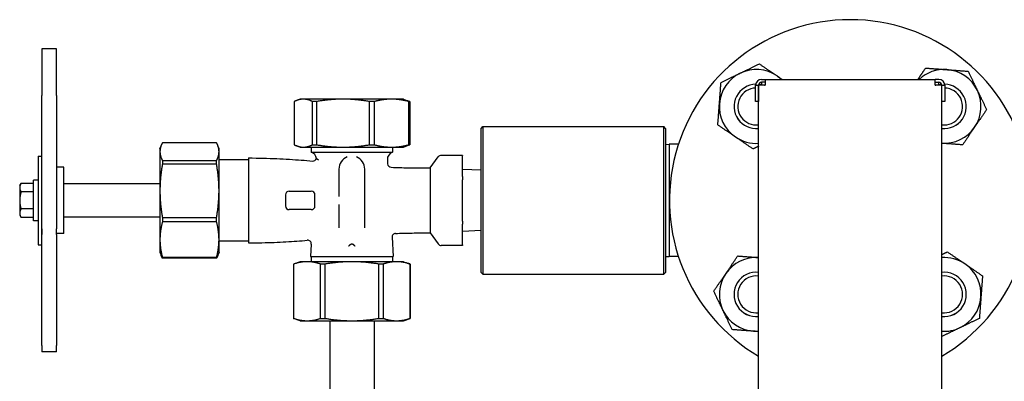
# Model space of a CAD drawing. Header units: inches. Extents: x 18 to 846, y -44 to 561.
# Tile 272 of 642: x 301.18 to 317.85, y 238.58 to 244.7. Entities that reach past the tile are written whole.
import ezdxf

# ---------------------------------------------------------------- set-up
doc = ezdxf.new("R2010")
doc.units = ezdxf.units.IN
doc.header["$LTSCALE"] = 24
doc.header["$MEASUREMENT"] = 0
doc.layers.add('Visible (ANSI)', color=7, linetype='Continuous', lineweight=30)

msp = doc.modelspace()

# ---------------------------------------------------------------- linework, layer by layer
at = {"layer": 'Visible (ANSI)'}
for p, q in [((301.55263, 244.20997), (301.55263, 243.42305)), ((301.80263, 244.20997), (301.55263, 244.20997)), ((301.80263, 243.42305), (301.80263, 244.20997)), ((313.63913, 243.594), (313.68913, 243.594)), ((313.63913, 243.319), (313.63913, 243.594)), ((313.68913, 243.594), (313.68913, 243.319)), ((313.69013, 217.694), (313.69013, 243.594)), ((313.79013, 243.594), (313.69013, 243.594)), ((313.73913, 243.694), (313.80263, 243.694)), ((313.80263, 243.644), (313.73913, 243.644)), ((313.74013, 243.644), (313.74013, 243.594)), ((313.79013, 243.594), (313.80263, 243.594)), ((313.80263, 243.694), (316.67763, 243.694)), ((313.80263, 243.694), (313.80263, 243.594)), ((316.67763, 243.594), (316.67763, 243.694)), ((316.74113, 243.694), (316.67763, 243.694)), ((316.67763, 243.644), (316.74113, 243.644)), ((316.67763, 243.594), (316.69013, 243.594)), ((316.79013, 243.594), (316.69013, 243.594)), ((316.74013, 243.594), (316.74013, 243.644)), ((316.79013, 217.694), (316.79013, 243.594)), ((316.79113, 243.319), (316.79113, 243.594)), ((316.79113, 243.594), (316.84113, 243.594)), ((316.84113, 243.594), (316.84113, 243.319)), ((301.55263, 241.16444), (301.55263, 243.42305)), ((301.80263, 243.42305), (301.80263, 241.16444)), ((305.82361, 243.3177), (305.82361, 242.5871)), ((305.92763, 243.35865), (305.87088, 243.338)), ((305.98092, 243.35865), (305.92763, 243.35865)), ((306.65218, 243.35865), (305.98092, 243.35865)), ((306.20125, 243.3177), (306.13822, 243.3177)), ((306.13822, 242.5871), (306.13822, 243.3177)), ((306.20125, 243.3177), (306.20125, 242.5871)), ((307.47389, 243.35865), (306.65218, 243.35865)), ((307.18026, 243.3177), (307.10311, 243.3177)), ((307.10311, 242.5871), (307.10311, 243.3177)), ((307.18026, 243.3177), (307.18026, 242.5871)), ((307.67763, 243.35865), (307.47389, 243.35865)), ((307.67763, 243.35865), (307.73437, 243.338)), ((307.78164, 243.3177), (307.76751, 243.3177)), ((307.76751, 242.5871), (307.76751, 243.3177)), ((307.78164, 243.3177), (307.78164, 242.5871)), ((313.68913, 243.319), (313.63913, 243.319)), ((316.84113, 243.319), (316.79113, 243.319)), ((308.99013, 242.86275), (309.02138, 242.894)), ((308.99013, 240.42525), (308.99013, 242.86275)), ((309.02138, 242.894), (309.02138, 240.394)), ((309.02138, 242.894), (312.08388, 242.894)), ((312.08388, 240.394), (312.08388, 242.894)), ((312.11513, 242.86275), (312.08388, 242.894)), ((312.11513, 242.86275), (312.11513, 240.42525)), ((304.51168, 242.62101), (303.59357, 242.62101)), ((306.13822, 242.5871), (306.20125, 242.5871)), ((307.10311, 242.5871), (307.18026, 242.5871)), ((307.76751, 242.5871), (307.78164, 242.5871)), ((312.11513, 242.59237), (312.17763, 242.594)), ((312.17763, 242.594), (312.17763, 240.694)), ((312.33133, 242.594), (312.17763, 242.594)), ((303.55263, 242.519), (303.5715, 242.57085)), ((303.55263, 242.519), (303.55263, 242.47006)), ((303.55263, 242.47006), (303.55263, 241.80714)), ((304.55263, 242.519), (304.53376, 242.57085)), ((304.55263, 242.47006), (304.55263, 242.519)), ((304.55263, 241.80714), (304.55263, 242.47006)), ((305.92763, 242.54615), (305.87088, 242.5668)), ((305.92763, 242.54615), (305.98092, 242.54615)), ((305.98092, 242.54615), (306.65218, 242.54615)), ((306.11513, 242.54615), (306.11513, 242.459)), ((306.11513, 242.459), (307.49013, 242.459)), ((306.65218, 242.54615), (307.47389, 242.54615)), ((307.47389, 242.54615), (307.67763, 242.54615)), ((307.49013, 242.54615), (307.49013, 242.459)), ((307.67763, 242.54615), (307.73437, 242.5668)), ((301.49263, 242.394), (301.49263, 240.894)), ((301.49263, 242.394), (301.55263, 242.394)), ((303.59357, 242.3191), (303.59357, 242.25686)), ((303.59357, 242.3191), (304.51168, 242.3191)), ((304.51168, 242.25686), (303.59357, 242.25686)), ((304.51168, 242.25686), (304.51168, 242.3191)), ((305.05263, 242.3315), (304.55263, 242.3315)), ((305.05263, 242.36255), (305.05263, 240.92545)), ((307.40399, 242.33261), (307.40813, 242.26387)), ((308.12763, 242.194), (308.2655, 242.38111)), ((308.67763, 242.40654), (308.31581, 242.40654)), ((308.67763, 242.40654), (308.67763, 242.39817)), ((308.67763, 242.04815), (308.67763, 242.39817)), ((301.92763, 242.2065), (301.81825, 242.2065)), ((301.92763, 241.0815), (301.92763, 242.2065)), ((306.58388, 242.17525), (306.58388, 241.71326)), ((307.02138, 241.17767), (307.02138, 242.17525)), ((308.12763, 242.194), (308.12763, 241.094)), ((308.99013, 242.15536), (308.67763, 242.169)), ((301.17763, 241.894), (301.19996, 241.93268)), ((301.41263, 241.93268), (301.19996, 241.93268)), ((301.41263, 241.3), (301.41263, 241.988)), ((301.49263, 241.988), (301.41263, 241.988)), ((303.55263, 241.92525), (301.92763, 241.92525)), ((308.67763, 242.04815), (308.67763, 241.99402)), ((308.67763, 241.29398), (308.67763, 241.99402)), ((301.17763, 241.894), (301.17763, 241.86051)), ((301.17763, 241.86051), (301.17763, 241.644)), ((301.41263, 241.78834), (301.19996, 241.78834)), ((303.55263, 241.80714), (303.55263, 240.98108)), ((304.55263, 240.98108), (304.55263, 241.80714)), ((305.74013, 241.80025), (306.11513, 241.80025)), ((301.17763, 241.644), (301.17763, 241.4275)), ((305.67763, 241.73775), (305.67763, 241.55025)), ((306.17763, 241.55025), (306.17763, 241.73775)), ((301.17763, 241.4275), (301.17763, 241.394)), ((301.41263, 241.49966), (301.19996, 241.49966)), ((306.11513, 241.48775), (305.74013, 241.48775)), ((306.58388, 241.57474), (306.58388, 241.17767)), ((301.17763, 241.394), (301.19996, 241.35533)), ((301.41263, 241.35533), (301.19996, 241.35533)), ((301.49263, 241.3), (301.41263, 241.3)), ((303.55263, 241.36275), (301.92763, 241.36275)), ((303.59357, 241.35742), (303.59357, 241.27985)), ((303.59357, 241.35742), (304.51168, 241.35742)), ((304.51168, 241.27985), (303.59357, 241.27985)), ((304.51168, 241.27985), (304.51168, 241.35742)), ((308.67763, 241.29398), (308.67763, 241.23986)), ((301.55263, 241.16444), (301.55263, 241.06736)), ((301.55263, 241.06736), (301.55263, 241.16444)), ((301.80263, 241.06736), (301.80263, 241.16444)), ((301.92763, 241.0815), (301.81825, 241.0815)), ((308.12763, 241.094), (308.2655, 240.90689)), ((308.67763, 240.88984), (308.67763, 241.23986)), ((308.99013, 241.13265), (308.67763, 241.119)), ((301.55263, 239.18899), (301.55263, 241.06736)), ((301.80263, 241.06736), (301.80263, 239.18899)), ((303.55263, 240.98108), (303.55263, 240.769)), ((304.55263, 240.769), (304.55263, 240.98108)), ((305.05263, 240.9565), (304.55263, 240.9565)), ((307.48311, 241.0195), (307.50263, 240.6955)), ((301.49263, 240.894), (301.55263, 240.894)), ((303.55263, 240.769), (303.5715, 240.71716)), ((304.55263, 240.769), (304.53376, 240.71716)), ((306.11516, 240.9035), (306.10263, 240.6955)), ((308.67763, 240.88146), (308.31581, 240.88146)), ((308.67763, 240.88984), (308.67763, 240.88146)), ((303.59357, 240.68232), (303.59357, 240.667)), ((303.59357, 240.68232), (304.51168, 240.68232)), ((304.51168, 240.667), (303.59357, 240.667)), ((304.51168, 240.667), (304.51168, 240.68232)), ((305.92763, 240.6065), (305.81513, 240.56556)), ((306.04485, 240.6065), (305.92763, 240.6065)), ((306.80263, 240.6065), (306.04485, 240.6065)), ((306.10263, 240.6955), (307.50263, 240.6955)), ((306.11513, 240.6955), (306.11513, 240.6065)), ((307.5604, 240.6065), (306.80263, 240.6065)), ((307.49013, 240.6955), (307.49013, 240.6065)), ((307.67763, 240.6065), (307.5604, 240.6065)), ((307.67763, 240.6065), (307.79013, 240.56556)), ((312.11513, 240.69564), (312.17763, 240.694)), ((312.33133, 240.694), (312.17763, 240.694)), ((305.81598, 240.56556), (305.81513, 240.56556)), ((305.81513, 240.56556), (305.81513, 239.64745)), ((305.81598, 240.56556), (305.81598, 239.64745)), ((306.34488, 240.56556), (306.27373, 240.56556)), ((306.27373, 239.64745), (306.27373, 240.56556)), ((306.34488, 240.56556), (306.34488, 239.64745)), ((307.33153, 240.56556), (307.26037, 240.56556)), ((307.26037, 239.64745), (307.26037, 240.56556)), ((307.33153, 240.56556), (307.33153, 239.64745)), ((307.79013, 240.56556), (307.78927, 240.56556)), ((307.78927, 239.64745), (307.78927, 240.56556)), ((307.79013, 240.56556), (307.79013, 239.64745)), ((308.99013, 240.42525), (309.02138, 240.394)), ((312.11513, 240.42525), (312.08388, 240.394)), ((309.02138, 240.394), (312.08388, 240.394)), ((305.92763, 239.6065), (305.81513, 239.64745)), ((305.81513, 239.64745), (305.81598, 239.64745)), ((305.92763, 239.6065), (306.04485, 239.6065)), ((306.04485, 239.6065), (306.80263, 239.6065)), ((306.27373, 239.64745), (306.34488, 239.64745)), ((306.42763, 239.6065), (306.42763, 238.45114)), ((306.80263, 239.6065), (307.5604, 239.6065)), ((307.17763, 239.6065), (307.17763, 238.45114)), ((307.26037, 239.64745), (307.33153, 239.64745)), ((307.5604, 239.6065), (307.67763, 239.6065)), ((307.67763, 239.6065), (307.79013, 239.64745)), ((307.78927, 239.64745), (307.79013, 239.64745)), ((301.55263, 239.18899), (301.55263, 239.07804)), ((301.80263, 239.07804), (301.80263, 239.18899)), ((301.80263, 239.07804), (301.55263, 239.07804))]:
    msp.add_line(p, q, dxfattribs=at)
for centre, radius, start, end in [((315.24013, 241.644), 3.06, 300.433365, 239.566635), ((313.64914, 243.23499), 0.625, 115.713388, 175.713388), ((313.64914, 243.23499), 0.625, 55.713388, 115.713388), ((313.64914, 243.23499), 0.625, 47.257857, 55.713388), ((316.83112, 243.23499), 0.625, 85.713388, 132.742143), ((316.83112, 243.23499), 0.625, 25.713388, 85.713388), ((313.64914, 243.23499), 0.37513, 91.331825, 276.273263), ((313.64914, 243.23499), 0.375, 91.335413, 276.275389), ((313.73913, 243.594), 0.1, 90, 180), ((313.73913, 243.594), 0.05, 90, 180), ((313.64914, 243.23499), 0.375, 75.957552, 83.586646), ((313.64914, 243.23499), 0.37513, 75.962387, 83.583412), ((316.83112, 243.23499), 0.37513, 96.416588, 104.037613), ((316.83112, 243.23499), 0.375, 96.413354, 104.042448), ((316.74113, 243.594), 0.1, 0, 90), ((316.74113, 243.594), 0.05, 0, 90), ((316.83112, 243.23499), 0.37513, 263.726737, 88.668175), ((316.83112, 243.23499), 0.375, 263.724611, 88.664587), ((313.64914, 243.23499), 0.3125, 91.835565, 277.537139), ((313.64914, 243.23499), 0.3125, 82.462861, 82.647766), ((316.83112, 243.23499), 0.3125, 262.462861, 88.164435), ((316.83112, 243.23499), 0.3125, 97.352234, 97.537139), ((316.83112, 243.23499), 0.625, 325.713388, 25.713388), ((313.64914, 243.23499), 0.625, 175.713388, 235.713388), ((316.83112, 243.23499), 0.625, 266.239591, 325.713388), ((313.64914, 243.23499), 0.625, 235.713388, 273.760409), ((306.07649, 242.34012), 0.125, 6.544845, 71.994266), ((307.52877, 242.34012), 0.125, 108.005734, 183.447874), ((306.1411, 242.37327), 0.0625, 265.040364, 342.402259), ((306.80263, 242.17525), 0.21875, 110.91922, 180), ((306.80263, 242.17525), 0.21875, 0, 69.08078), ((307.47052, 242.26763), 0.0625, 183.447874, 267.617645), ((308.31581, 242.34404), 0.0625, 90, 143.615648), ((301.81825, 242.19088), 0.01562, 90, 180), ((305.74013, 241.73775), 0.0625, 90, 180), ((306.11513, 241.73775), 0.0625, 0, 90), ((305.74013, 241.55025), 0.0625, 180, 270), ((306.11513, 241.55025), 0.0625, 270, 0), ((307.54549, 241.02326), 0.0625, 92.023335, 183.447874), ((306.05277, 240.90726), 0.0625, 356.552126, 94.715029), ((308.31581, 240.94396), 0.0625, 216.384352, 270), ((313.64914, 240.05301), 0.625, 86.239591, 145.713388), ((316.83112, 240.05301), 0.625, 55.713388, 93.760409), ((313.64914, 240.05301), 0.37513, 83.726737, 276.273263), ((313.64914, 240.05301), 0.375, 83.724611, 276.275389), ((316.83112, 240.05301), 0.37513, 263.726737, 96.273263), ((316.83112, 240.05301), 0.375, 263.724611, 96.275389), ((316.83112, 240.05301), 0.625, 355.713388, 55.713388), ((313.64914, 240.05301), 0.625, 145.713388, 205.713388), ((313.64914, 240.05301), 0.3125, 82.462861, 277.537139), ((316.83112, 240.05301), 0.3125, 262.462861, 97.537139), ((316.83112, 240.05301), 0.625, 295.713388, 355.713388), ((313.64914, 240.05301), 0.625, 205.713388, 265.713388), ((313.64914, 240.05301), 0.625, 265.713388, 273.760409), ((316.83112, 240.05301), 0.625, 266.239591, 295.713388)]:
    msp.add_arc(centre, radius, start, end, dxfattribs=at)
for points, weights in [([(313.37797, 243.7981), (313.52885, 243.87076), (313.70308, 243.95466)], [1, 1.0379548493, 1]), ([(313.70308, 243.95466), (313.86285, 243.84573), (314.00122, 243.75139)], [1, 1.0379548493, 1]), ([(313.05286, 243.64154), (313.22708, 243.72544), (313.37797, 243.7981)], [1, 1.0379548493, 1]), ([(314.00122, 243.75139), (314.04303, 243.72288), (314.08538, 243.694)], [1, 1.0111717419, 1.01576683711]), ([(316.38763, 243.694), (316.44881, 243.78374), (316.518, 243.88522)], [1.01776411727, 1.02377590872, 1]), ([(316.518, 243.88522), (316.71083, 243.87076), (316.87783, 243.85824)], [1, 1.0379548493, 1]), ([(316.87783, 243.85824), (317.04483, 243.84573), (317.23767, 243.83127)], [1, 1.0379548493, 1]), ([(317.23767, 243.83127), (317.32157, 243.65705), (317.39423, 243.50616)], [1, 1.0379548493, 1]), ([(313.02588, 243.28171), (313.0384, 243.44871), (313.05286, 243.64154)], [1, 1.0379548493, 1]), ([(317.39423, 243.50616), (317.46689, 243.35528), (317.55079, 243.18105)], [1, 1.0379548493, 1]), ([(305.98092, 243.35865), (305.90701, 243.35865), (305.82361, 243.3177)], [1, 1.07154778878, 1.0788594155]), ([(306.13822, 243.3177), (306.05482, 243.35865), (305.98092, 243.35865)], [1.0788594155, 1.07154778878, 1]), ([(306.65218, 243.35865), (306.44033, 243.35865), (306.20125, 243.3177)], [1, 1.07154778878, 1.0788594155]), ([(307.10311, 243.3177), (306.86402, 243.35865), (306.65218, 243.35865)], [1.0788594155, 1.07154778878, 1]), ([(307.47389, 243.35865), (307.33594, 243.35865), (307.18026, 243.3177)], [1, 1.07154778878, 1.0788594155]), ([(307.76751, 243.3177), (307.61183, 243.35865), (307.47389, 243.35865)], [1.0788594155, 1.07154778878, 1]), ([(307.73437, 243.338), (307.75732, 243.32965), (307.78164, 243.3177)], [1.06905877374, 1.07671691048, 1.0788594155]), ([(312.99891, 242.92187), (313.01337, 243.11471), (313.02588, 243.28171)], [1, 1.0379548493, 1]), ([(317.55079, 243.18105), (317.44185, 243.02128), (317.34751, 242.88291)], [1, 1.0379548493, 1]), ([(313.29705, 242.7186), (313.15869, 242.81294), (312.99891, 242.92187)], [1, 1.0379548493, 1]), ([(317.34751, 242.88291), (317.25317, 242.74454), (317.14424, 242.58477)], [1, 1.0379548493, 1]), ([(303.59357, 242.62101), (303.55263, 242.54097), (303.55263, 242.47006)], [1.06691969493, 1.06560189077, 1]), ([(304.55263, 242.47006), (304.55263, 242.54097), (304.51168, 242.62101)], [1, 1.06560189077, 1.06691969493]), ([(305.82361, 242.5871), (305.90701, 242.54615), (305.98092, 242.54615)], [1.0788594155, 1.07154778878, 1]), ([(305.98092, 242.54615), (306.05482, 242.54615), (306.13822, 242.5871)], [1, 1.07154778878, 1.0788594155]), ([(306.20125, 242.5871), (306.44033, 242.54615), (306.65218, 242.54615)], [1.0788594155, 1.07154778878, 1]), ([(306.65218, 242.54615), (306.86402, 242.54615), (307.10311, 242.5871)], [1, 1.07154778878, 1.0788594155]), ([(307.18026, 242.5871), (307.33594, 242.54615), (307.47389, 242.54615)], [1.0788594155, 1.07154778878, 1]), ([(307.47389, 242.54615), (307.61183, 242.54615), (307.76751, 242.5871)], [1, 1.07154778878, 1.0788594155]), ([(307.78164, 242.5871), (307.75732, 242.57516), (307.73437, 242.5668)], [1.0788594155, 1.07671691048, 1.06905877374]), ([(313.59519, 242.51532), (313.43542, 242.62426), (313.29705, 242.7186)], [1, 1.0379548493, 1]), ([(317.14424, 242.58477), (316.95447, 242.59899), (316.79013, 242.61131)], [1, 1.03732759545, 1.00123377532]), ([(303.55263, 242.47006), (303.55263, 242.39914), (303.59357, 242.3191)], [1, 1.06560189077, 1.06691969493]), ([(304.51168, 242.3191), (304.55263, 242.39914), (304.55263, 242.47006)], [1.06691969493, 1.06560189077, 1]), ([(313.69013, 242.56104), (313.64424, 242.53894), (313.59519, 242.51532)], [1.01510149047, 1.01040098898, 1]), ([(303.59357, 242.25686), (303.55263, 242.01842), (303.55263, 241.80714)], [1.06691969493, 1.06560189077, 1]), ([(304.55263, 241.80714), (304.55263, 242.01842), (304.51168, 242.25686)], [1, 1.06560189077, 1.06691969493]), ([(301.19996, 241.93268), (301.17763, 241.894), (301.17763, 241.86051)], [1, 1.0379548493, 1]), ([(301.17763, 241.86051), (301.17763, 241.82701), (301.19996, 241.78834)], [1, 1.0379548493, 1]), ([(301.19996, 241.78834), (301.17763, 241.71099), (301.17763, 241.644)], [1, 1.0379548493, 1]), ([(303.55263, 241.80714), (303.55263, 241.59586), (303.59357, 241.35742)], [1, 1.06560189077, 1.06691969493]), ([(304.51168, 241.35742), (304.55263, 241.59586), (304.55263, 241.80714)], [1.06691969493, 1.06560189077, 1]), ([(301.17763, 241.644), (301.17763, 241.57701), (301.19996, 241.49966)], [1, 1.0379548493, 1]), ([(301.19996, 241.49966), (301.17763, 241.46099), (301.17763, 241.4275)], [1, 1.0379548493, 1]), ([(301.17763, 241.4275), (301.17763, 241.394), (301.19996, 241.35533)], [1, 1.0379548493, 1]), ([(303.59357, 241.27985), (303.55263, 241.12145), (303.55263, 240.98108)], [1.06691969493, 1.06560189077, 1]), ([(304.55263, 240.98108), (304.55263, 241.12145), (304.51168, 241.27985)], [1, 1.06560189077, 1.06691969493]), ([(303.55263, 240.98108), (303.55263, 240.84072), (303.59357, 240.68232)], [1, 1.06560189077, 1.06691969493]), ([(304.51168, 240.68232), (304.55263, 240.84072), (304.55263, 240.98108)], [1.06691969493, 1.06560189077, 1]), ([(306.77763, 240.89543), (306.76403, 240.88723), (306.7504, 240.87009)], [1.00875771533, 1.00839537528, 1.00763899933]), ([(306.82762, 240.89543), (306.80263, 240.91051), (306.77763, 240.89543)], [1.00006274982, 1.00072339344, 1.00006274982]), ([(306.85486, 240.87009), (306.84122, 240.88723), (306.82762, 240.89543)], [1.00763899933, 1.00839537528, 1.00875771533]), ([(316.79013, 240.72697), (316.83601, 240.74906), (316.88506, 240.77268)], [1.01510149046, 1.01040098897, 1]), ([(316.88506, 240.77268), (317.04483, 240.66375), (317.1832, 240.56941)], [1, 1.0379548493, 1]), ([(303.59357, 240.667), (303.58034, 240.69287), (303.5715, 240.71716)], [1.06691969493, 1.06649332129, 1.0593374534]), ([(304.53376, 240.71716), (304.52492, 240.69287), (304.51168, 240.667)], [1.0593374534, 1.06649332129, 1.06691969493]), ([(306.04485, 240.6065), (305.93733, 240.6065), (305.81598, 240.56556)], [1, 1.06560189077, 1.06691969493]), ([(306.27373, 240.56556), (306.15238, 240.6065), (306.04485, 240.6065)], [1.06691969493, 1.06560189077, 1]), ([(306.80263, 240.6065), (306.58758, 240.6065), (306.34488, 240.56556)], [1, 1.06560189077, 1.06691969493]), ([(307.26037, 240.56556), (307.01768, 240.6065), (306.80263, 240.6065)], [1.06691969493, 1.06560189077, 1]), ([(307.5604, 240.6065), (307.45287, 240.6065), (307.33153, 240.56556)], [1, 1.06560189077, 1.06691969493]), ([(307.78927, 240.56556), (307.66792, 240.6065), (307.5604, 240.6065)], [1.06691969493, 1.06560189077, 1]), ([(313.13274, 240.40509), (313.22708, 240.54346), (313.33602, 240.70324)], [1, 1.0379548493, 1]), ([(313.33602, 240.70324), (313.52578, 240.68901), (313.69013, 240.67669)], [1, 1.03732759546, 1.0012337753]), ([(317.1832, 240.56941), (317.32157, 240.47507), (317.48134, 240.36613)], [1, 1.0379548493, 1]), ([(312.92947, 240.10695), (313.0384, 240.26673), (313.13274, 240.40509)], [1, 1.0379548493, 1]), ([(317.48134, 240.36613), (317.46689, 240.1733), (317.45437, 240.0063)], [1, 1.0379548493, 1]), ([(313.08603, 239.78184), (313.01337, 239.93273), (312.92947, 240.10695)], [1, 1.0379548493, 1]), ([(317.45437, 240.0063), (317.44185, 239.8393), (317.4274, 239.64646)], [1, 1.0379548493, 1]), ([(313.24259, 239.45673), (313.15869, 239.63096), (313.08603, 239.78184)], [1, 1.0379548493, 1]), ([(305.81598, 239.64745), (305.93733, 239.6065), (306.04485, 239.6065)], [1.06691969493, 1.06560189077, 1]), ([(306.04485, 239.6065), (306.15238, 239.6065), (306.27373, 239.64745)], [1, 1.06560189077, 1.06691969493]), ([(306.34488, 239.64745), (306.58758, 239.6065), (306.80263, 239.6065)], [1.06691969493, 1.06560189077, 1]), ([(306.80263, 239.6065), (307.01768, 239.6065), (307.26037, 239.64745)], [1, 1.06560189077, 1.06691969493]), ([(307.33153, 239.64745), (307.45287, 239.6065), (307.5604, 239.6065)], [1.06691969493, 1.06560189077, 1]), ([(307.5604, 239.6065), (307.66792, 239.6065), (307.78927, 239.64745)], [1, 1.06560189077, 1.06691969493]), ([(317.4274, 239.64646), (317.25317, 239.56256), (317.10229, 239.4899)], [1, 1.0379548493, 1]), ([(313.60242, 239.42976), (313.43542, 239.44228), (313.24259, 239.45673)], [1, 1.0379548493, 1]), ([(313.69013, 239.42319), (313.64606, 239.42649), (313.60242, 239.42976)], [1.01439040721, 1.00964737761, 1]), ([(317.10229, 239.4899), (316.95665, 239.41977), (316.79013, 239.33958)], [1, 1.03658700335, 1.00263710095])]:
    msp.add_rational_spline(points, weights, degree=2, dxfattribs=at)
for points, knots in [([(305.05263, 242.36255), (305.13864, 242.36255), (305.22106, 242.36153), (305.37983, 242.35787), (305.45616, 242.35523), (305.6037, 242.34874), (305.6749, 242.34488), (305.81303, 242.33631), (305.87996, 242.3316), (306.0103, 242.32163), (306.07372, 242.31638), (306.13569, 242.311)], [1, 1, 1, 1, 1.05515271, 1.05515271, 1.110305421, 1.110305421, 1.165458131, 1.165458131, 1.220610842, 1.220610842, 1.275763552, 1.275763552, 1.275763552, 1.275763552]), ([(306.20067, 242.35437), (306.20067, 242.35437), (306.20069, 242.35436), (306.20081, 242.35429), (306.20096, 242.3542), (306.20159, 242.3538), (306.20227, 242.35338), (306.20793, 242.34988), (306.21899, 242.34304), (306.23465, 242.33281), (306.23481, 242.33271), (306.23497, 242.33261)], [0.515559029, 0.515559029, 0.515559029, 0.515559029, 0.536492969, 0.536492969, 0.575754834, 0.575754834, 0.651536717, 0.651536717, 1.032417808, 1.032417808, 1.036304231, 1.036304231, 1.036304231, 1.036304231]), ([(301.80263, 242.19073), (301.80282, 242.19094), (301.80295, 242.19111), (301.80346, 242.19179), (301.80367, 242.19218), (301.80367, 242.19218)], [0.065041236, 0.065041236, 0.065041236, 0.065041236, 0.0770531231, 0.0770531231, 0.1201161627, 0.1201161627, 0.1201161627, 0.1201161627]), ([(301.80263, 242.14463), (301.80263, 242.14475), (301.80263, 242.14489), (301.80263, 242.14511), (301.80263, 242.14521), (301.80263, 242.1454), (301.80263, 242.14549), (301.80264, 242.14557), (301.80264, 242.14558), (301.80264, 242.14558)], [0, 0, 0, 0, 0.00185340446, 0.00185340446, 0.00368384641, 0.00368384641, 0.00609395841, 0.00609395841, 0.00735151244, 0.00735151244, 0.00735151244, 0.00735151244]), ([(307.46792, 242.20518), (307.51701, 242.20314), (307.56538, 242.20143), (307.66043, 242.19862), (307.7071, 242.19752), (307.79833, 242.19582), (307.8429, 242.19523), (307.92942, 242.19443), (307.97138, 242.19422), (308.05209, 242.194), (308.09084, 242.194), (308.12763, 242.194)], [1.724537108, 1.724537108, 1.724537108, 1.724537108, 1.779629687, 1.779629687, 1.834722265, 1.834722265, 1.889814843, 1.889814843, 1.944907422, 1.944907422, 2, 2, 2, 2]), ([(301.80268, 241.11217), (301.80269, 241.11236), (301.80269, 241.11257), (301.80264, 241.11293), (301.80263, 241.11296), (301.80263, 241.11298)], [0.0276494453, 0.0276494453, 0.0276494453, 0.0276494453, 0.0418688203, 0.0418688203, 0.0429006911, 0.0429006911, 0.0429006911, 0.0429006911]), ([(301.80266, 241.11156), (301.80266, 241.11156), (301.80266, 241.11156), (301.80266, 241.11156), (301.80265, 241.11171), (301.80264, 241.11212), (301.80263, 241.11232), (301.80263, 241.11263), (301.80263, 241.11271), (301.80263, 241.11282), (301.80263, 241.11285), (301.80263, 241.11289), (301.80263, 241.1129), (301.80263, 241.11291), (301.80263, 241.11291), (301.80263, 241.11292), (301.80263, 241.11292), (301.80263, 241.11292)], [0.0131384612, 0.0131384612, 0.0131384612, 0.0131384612, 0.013164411, 0.013164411, 0.0185008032, 0.0185008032, 0.0217568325, 0.0217568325, 0.0228374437, 0.0228374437, 0.0231974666, 0.0231974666, 0.0233174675, 0.0233174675, 0.0233574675, 0.0233574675, 0.023361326, 0.023361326, 0.023361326, 0.023361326]), ([(301.81825, 241.0815), (301.81783, 241.0815), (301.8174, 241.08152), (301.81666, 241.08158), (301.81634, 241.08161), (301.81573, 241.08169), (301.81543, 241.08174), (301.81492, 241.08183), (301.81469, 241.08187), (301.81418, 241.08198), (301.81392, 241.08203), (301.81328, 241.08218), (301.81296, 241.08226), (301.812, 241.0825), (301.81151, 241.08263), (301.8103, 241.08293), (301.80963, 241.08308), (301.80825, 241.08335), (301.80766, 241.08345), (301.80598, 241.08377), (301.80463, 241.0841), (301.80318, 241.08471), (301.80291, 241.08483), (301.80263, 241.08495)], [0, 0, 0, 0, 0.0032377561, 0.0032377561, 0.0056925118, 0.0056925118, 0.0083858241, 0.0083858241, 0.011070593, 0.011070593, 0.0151239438, 0.0151239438, 0.0225008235, 0.0225008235, 0.039437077, 0.039437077, 0.0648007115, 0.0648007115, 0.0808067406, 0.0808067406, 0.0963977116, 0.0963977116, 0.0998934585, 0.0998934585, 0.0998934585, 0.0998934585]), ([(307.54329, 241.08572), (307.58662, 241.08725), (307.62932, 241.08852), (307.71324, 241.09061), (307.75445, 241.09143), (307.83506, 241.09267), (307.87446, 241.09311), (307.95107, 241.09369), (307.98828, 241.09385), (308.06006, 241.094), (308.09463, 241.094), (308.12763, 241.094)], [1.752952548, 1.752952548, 1.752952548, 1.752952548, 1.802362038, 1.802362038, 1.851771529, 1.851771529, 1.901181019, 1.901181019, 1.95059051, 1.95059051, 2, 2, 2, 2]), ([(305.05263, 240.92545), (305.13058, 240.92545), (305.20559, 240.92629), (305.35053, 240.92933), (305.42045, 240.93153), (305.55594, 240.93699), (305.62151, 240.94025), (305.74894, 240.94755), (305.81081, 240.9516), (305.93143, 240.96022), (305.99018, 240.96481), (306.04763, 240.96954)], [1, 1, 1, 1, 1.049986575, 1.049986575, 1.099973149, 1.099973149, 1.149959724, 1.149959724, 1.199946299, 1.199946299, 1.249932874, 1.249932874, 1.249932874, 1.249932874]), ([(306.7504, 240.87009), (306.75037, 240.87006), (306.75034, 240.87002), (306.74988, 240.86947), (306.74937, 240.86901), (306.74813, 240.86824), (306.74743, 240.86799), (306.74665, 240.86783), (306.74664, 240.86782), (306.74663, 240.86782)], [0, 0, 0, 0, 0.0003134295, 0.0003134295, 0.0055212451, 0.0055212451, 0.0114431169, 0.0114431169, 0.0115315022, 0.0115315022, 0.0115315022, 0.0115315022]), ([(306.85863, 240.86782), (306.85861, 240.86782), (306.8586, 240.86783), (306.85783, 240.86799), (306.85708, 240.86825), (306.85579, 240.86908), (306.85529, 240.86955), (306.85486, 240.87009)], [-0.0000889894, -0.0000889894, -0.0000889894, -0.0000889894, 0, 0, 0.0059681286, 0.0059681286, 0.0108186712, 0.0108186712, 0.0108186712, 0.0108186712])]:
    msp.add_open_spline(points, degree=3, knots=knots, dxfattribs=at)

doc.saveas('drawing.dxf')
